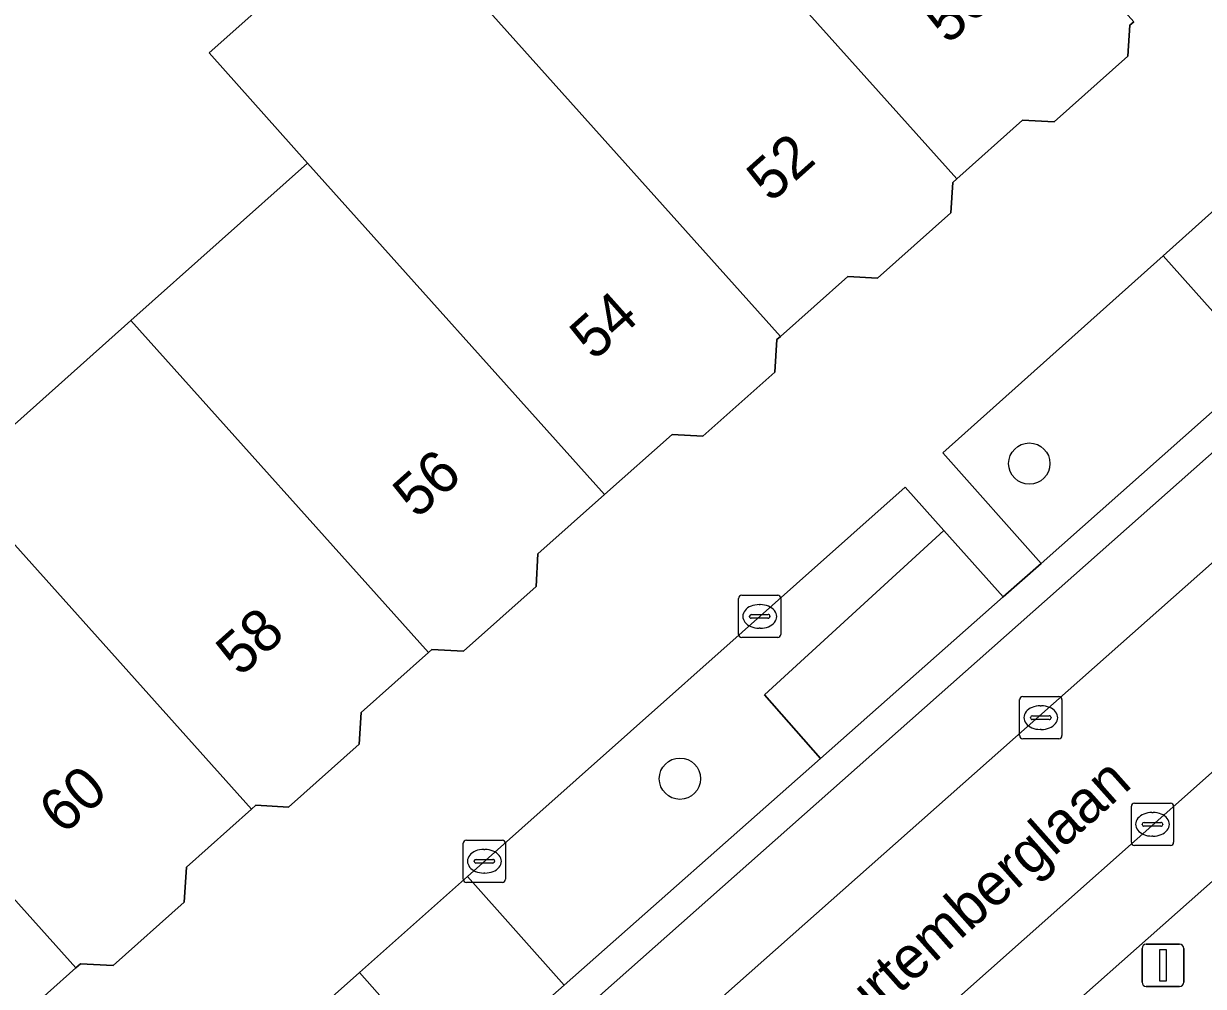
# Model space of a CAD drawing. Extents: x 159960 to 160866, y 382700 to 383354.
# Drawn here: x 160413.42 to 160441.35, y 382949.84 to 382972.64 of the extents above; entities that cross this region are included whole.
import ezdxf

# ---------------------------------------------------------------- set-up
doc = ezdxf.new("R2010")
doc.units = 0
for name, color, linetype in [('IMGEO_Boom', 7, 'Continuous'), ('IMGEO_Erf', 7, 'Continuous'), ('IMGEO_Groenvoorziening', 7, 'Continuous'), ('IMGEO_Kolk', 7, 'Continuous'), ('IMGEO_Lichtmast', 7, 'Continuous'), ('IMGEO_Openbare_ruimte_label', 7, 'Continuous'), ('IMGEO_Pand', 7, 'Continuous'), ('IMGEO_Pand_nummerreeks', 7, 'Continuous'), ('IMGEO_Parkeervlak_open', 7, 'Continuous'), ('IMGEO_Rijbaan_lokaal_open', 7, 'Continuous'), ('IMGEO_Voetpad_open', 7, 'Continuous')]:
    doc.layers.add(name, color=color, linetype=linetype)

msp = doc.modelspace()

# ---------------------------------------------------------------- linework, layer by layer
at = {"layer": 'IMGEO_Boom'}
for centre in [(160437.227, 382962.218), (160428.957, 382954.756)]:
    msp.add_circle(centre, 0.489, dxfattribs=at)
at = {"layer": 'IMGEO_Erf'}
for points in [[(160417.813, 382971.949), (160421.995, 382975.674)], [(160402.389, 382938.934), (160405.534, 382941.534), (160405.217, 382941.903), (160406.177, 382942.717), (160397.497, 382952.028), (160399.275, 382953.686), (160399.527, 382953.403), (160402.204, 382955.79), (160403.418, 382954.434), (160407.599, 382958.158), (160411.782, 382961.884), (160415.963, 382965.608), (160420.144, 382969.332), (160417.813, 382971.949)]]:
    msp.add_lwpolyline(points, dxfattribs=at)
at = {"layer": 'IMGEO_Groenvoorziening'}
msp.add_lwpolyline([(160454.878, 382972.594), (160455.993, 382973.59), (160451.169, 382979.053), (160442.137, 382971.085), (160443.298, 382969.743), (160440.393, 382967.141), (160442.743, 382964.499), (160451.375, 382972.166)], dxfattribs=at)
for points in [[(160435.179, 382962.47), (160437.509, 382959.85), (160442.743, 382964.499), (160440.393, 382967.141)], [(160432.286, 382955.237), (160430.955, 382956.741), (160435.207, 382960.633), (160434.29, 382961.662), (160423.928, 382952.442), (160426.217, 382949.87)], [(160435.207, 382960.633), (160430.955, 382956.741), (160432.286, 382955.237), (160436.609, 382959.061)], [(160426.217, 382949.87), (160423.928, 382952.442), (160421.372, 382950.168), (160423.646, 382947.596)], [(160423.646, 382947.596), (160421.372, 382950.168), (160418.569, 382947.674), (160420.823, 382945.099)]]:
    msp.add_lwpolyline(points, close=True, dxfattribs=at)
at = {"layer": 'IMGEO_Kolk'}
for p, q in [((160430.345, 382958.173), (160430.345, 382959.025)), ((160430.42, 382959.099), (160431.272, 382959.099)), ((160431.346, 382959.025), (160431.346, 382958.173)), ((160430.833, 382958.879), (160430.858, 382958.879)), ((160430.604, 382958.593), (160430.604, 382958.605)), ((160431.042, 382958.556), (160430.644, 382958.556)), ((160430.647, 382958.642), (160431.045, 382958.642)), ((160431.088, 382958.605), (160431.088, 382958.593)), ((160430.856, 382958.319), (160430.831, 382958.319)), ((160431.272, 382958.099), (160430.42, 382958.099)), ((160436.998, 382955.776), (160436.998, 382956.628)), ((160437.073, 382956.702), (160437.925, 382956.702)), ((160437.486, 382956.482), (160437.511, 382956.482)), ((160437.999, 382956.628), (160437.999, 382955.776)), ((160437.257, 382956.196), (160437.257, 382956.208)), ((160437.3, 382956.245), (160437.698, 382956.245)), ((160437.741, 382956.208), (160437.741, 382956.196)), ((160437.695, 382956.159), (160437.297, 382956.159)), ((160437.509, 382955.922), (160437.484, 382955.922)), ((160437.925, 382955.702), (160437.073, 382955.702)), ((160439.642, 382953.25), (160439.642, 382954.102)), ((160439.717, 382954.176), (160440.569, 382954.176)), ((160440.13, 382953.956), (160440.155, 382953.956)), ((160440.643, 382954.102), (160440.643, 382953.25)), ((160439.901, 382953.67), (160439.901, 382953.682)), ((160439.944, 382953.719), (160440.342, 382953.719)), ((160440.385, 382953.682), (160440.385, 382953.67)), ((160440.339, 382953.633), (160439.941, 382953.633)), ((160440.153, 382953.396), (160440.128, 382953.396)), ((160423.828, 382952.375), (160423.828, 382953.227)), ((160423.903, 382953.301), (160424.755, 382953.301)), ((160424.829, 382953.227), (160424.829, 382952.375)), ((160440.569, 382953.176), (160439.717, 382953.176)), ((160424.13, 382952.844), (160424.528, 382952.844)), ((160424.316, 382953.081), (160424.341, 382953.081)), ((160424.087, 382952.795), (160424.087, 382952.807)), ((160424.525, 382952.758), (160424.127, 382952.758)), ((160424.571, 382952.807), (160424.571, 382952.795)), ((160424.755, 382952.301), (160423.903, 382952.301)), ((160424.339, 382952.521), (160424.314, 382952.521))]:
    msp.add_line(p, q, dxfattribs=at)
for points in [[(160430.345, 382958.173), (160430.345, 382959.025)], [(160430.42, 382959.099), (160431.272, 382959.099)], [(160431.346, 382959.025), (160431.346, 382958.173)], [(160431.272, 382958.099), (160430.42, 382958.099)], [(160436.998, 382955.776), (160436.998, 382956.628)], [(160437.073, 382956.702), (160437.925, 382956.702)], [(160437.999, 382956.628), (160437.999, 382955.776)], [(160437.925, 382955.702), (160437.073, 382955.702)], [(160439.642, 382953.25), (160439.642, 382954.102)], [(160439.717, 382954.176), (160440.569, 382954.176)], [(160440.643, 382954.102), (160440.643, 382953.25)], [(160423.828, 382952.375), (160423.828, 382953.227)], [(160423.903, 382953.301), (160424.755, 382953.301)], [(160424.829, 382953.227), (160424.829, 382952.375)], [(160440.569, 382953.176), (160439.717, 382953.176)], [(160424.755, 382952.301), (160423.903, 382952.301)]]:
    msp.add_lwpolyline(points, dxfattribs=at)
for centre, radius, start, end in [((160430.422, 382959.023), 0.0765, 91.552, 178.448), ((160430.422, 382959.023), 0.0765, 91.552, 178.448), ((160431.27, 382959.023), 0.0765, 1.552, 88.448), ((160431.27, 382959.023), 0.0765, 1.552, 88.448), ((160430.644, 382958.602), 0.0403, 85.8775, 175.7526), ((160430.641, 382958.592), 0.0366, 178.938, 274.7102), ((160431.045, 382958.599), 0.043, 264.8664, 352.4533), ((160431.049, 382958.604), 0.0386, 1.7309, 96.639), ((160430.422, 382958.175), 0.0765, 181.552, 268.448), ((160430.422, 382958.175), 0.0765, 181.552, 268.448), ((160431.27, 382958.175), 0.0765, 271.552, 358.448), ((160431.27, 382958.175), 0.0765, 271.552, 358.448), ((160437.075, 382956.626), 0.0765, 91.552, 178.448), ((160437.075, 382956.626), 0.0765, 91.552, 178.448), ((160437.923, 382956.626), 0.0765, 1.552, 88.448), ((160437.923, 382956.626), 0.0765, 1.552, 88.448), ((160437.297, 382956.205), 0.0403, 85.8775, 175.7526), ((160437.294, 382956.195), 0.0366, 178.938, 274.7102), ((160437.698, 382956.202), 0.043, 264.8664, 352.4533), ((160437.702, 382956.207), 0.0386, 1.7309, 96.639), ((160437.075, 382955.778), 0.0765, 181.552, 268.448), ((160437.075, 382955.778), 0.0765, 181.552, 268.448), ((160437.923, 382955.778), 0.0765, 271.552, 358.448), ((160437.923, 382955.778), 0.0765, 271.552, 358.448), ((160439.719, 382954.1), 0.0765, 91.552, 178.448), ((160439.719, 382954.1), 0.0765, 91.552, 178.448), ((160440.567, 382954.1), 0.0765, 1.552, 88.448), ((160440.567, 382954.1), 0.0765, 1.552, 88.448), ((160439.941, 382953.679), 0.0403, 85.8775, 175.7526), ((160440.346, 382953.681), 0.0386, 1.7309, 96.639), ((160439.938, 382953.669), 0.0366, 178.938, 274.7102), ((160440.342, 382953.676), 0.043, 264.8664, 352.4533), ((160423.905, 382953.225), 0.0765, 91.552, 178.448), ((160423.905, 382953.225), 0.0765, 91.552, 178.448), ((160424.753, 382953.225), 0.0765, 1.552, 88.448), ((160424.753, 382953.225), 0.0765, 1.552, 88.448), ((160439.719, 382953.252), 0.0765, 181.552, 268.448), ((160439.719, 382953.252), 0.0765, 181.552, 268.448), ((160440.567, 382953.252), 0.0765, 271.552, 358.448), ((160440.567, 382953.252), 0.0765, 271.552, 358.448), ((160424.127, 382952.804), 0.0403, 85.8775, 175.7526), ((160424.532, 382952.806), 0.0386, 1.7309, 96.639), ((160424.124, 382952.794), 0.0366, 178.938, 274.7102), ((160424.528, 382952.801), 0.043, 264.8664, 352.4533), ((160423.905, 382952.377), 0.0765, 181.552, 268.448), ((160423.905, 382952.377), 0.0765, 181.552, 268.448), ((160424.753, 382952.377), 0.0765, 271.552, 358.448), ((160424.753, 382952.377), 0.0765, 271.552, 358.448)]:
    msp.add_arc(centre, radius, start, end, dxfattribs=at)
for centre, major_axis, ratio, start_param, end_param in [((160430.832, 382958.599), (-0.387, 0.002), 0.722429, 4.712389, 7.853982), ((160430.857, 382958.599), (-0.39, 0.002), 0.717154, 1.570796, 4.712389), ((160437.485, 382956.202), (-0.387, 0.002), 0.722429, 4.712389, 7.853982), ((160437.51, 382956.202), (-0.39, 0.002), 0.717154, 1.570796, 4.712389), ((160440.129, 382953.676), (-0.387, 0.002), 0.722429, 4.712389, 7.853982), ((160440.154, 382953.676), (-0.39, 0.002), 0.717154, 1.570796, 4.712389), ((160424.315, 382952.801), (-0.387, 0.002), 0.722429, 4.712389, 7.853982), ((160424.34, 382952.801), (-0.39, 0.002), 0.717154, 1.570796, 4.712389)]:
    msp.add_ellipse(centre, major_axis=major_axis, ratio=ratio, start_param=start_param, end_param=end_param, dxfattribs=at)
at = {"layer": 'IMGEO_Lichtmast'}
for p, q in [((160439.895, 382949.936), (160439.895, 382950.736)), ((160439.895, 382950.736), (160439.895, 382949.936)), ((160439.995, 382950.836), (160440.785, 382950.836)), ((160440.785, 382950.836), (160439.995, 382950.836)), ((160440.885, 382950.736), (160440.885, 382949.936)), ((160440.885, 382949.936), (160440.885, 382950.736)), ((160440.785, 382949.836), (160439.995, 382949.836)), ((160439.995, 382949.836), (160440.785, 382949.836))]:
    msp.add_line(p, q, dxfattribs=at)
msp.add_lwpolyline([(160440.315, 382950.711), (160440.465, 382950.711), (160440.465, 382949.961), (160440.315, 382949.961), (160440.315, 382950.711)], dxfattribs=at)
for centre, start, end in [((160439.995, 382950.736), 90, 180), ((160439.995, 382950.736), 90, 180), ((160440.785, 382950.736), 0, 90), ((160440.785, 382950.736), 360, 90), ((160439.995, 382949.936), 180, 270), ((160439.995, 382949.936), 180, 270), ((160440.785, 382949.936), 270, 0), ((160440.785, 382949.936), 270, 0)]:
    msp.add_arc(centre, 0.1, start, end, dxfattribs=at)
at = {"layer": 'IMGEO_Pand'}
for points in [[(160435.509, 382968.965), (160437.069, 382970.354), (160437.816, 382970.31), (160439.561, 382971.865), (160439.603, 382972.6), (160439.697, 382972.684), (160432.69, 382980.507), (160428.508, 382976.782)], [(160435.509, 382968.965), (160428.508, 382976.782), (160424.326, 382973.058), (160431.336, 382965.231), (160432.932, 382966.652), (160433.636, 382966.611), (160435.371, 382968.156), (160435.413, 382968.879)], [(160420.144, 382969.332), (160427.172, 382961.485), (160428.769, 382962.907), (160429.499, 382962.865), (160431.207, 382964.386), (160431.251, 382965.155), (160431.336, 382965.231), (160424.326, 382973.058), (160421.995, 382975.674), (160417.813, 382971.949)], [(160420.144, 382969.332), (160415.963, 382965.608), (160423.005, 382957.747), (160423.086, 382957.819), (160423.834, 382957.776), (160425.551, 382959.306), (160425.596, 382960.081), (160427.172, 382961.485)], [(160423.005, 382957.747), (160415.963, 382965.608), (160411.782, 382961.884), (160418.812, 382954.034), (160418.918, 382954.128), (160419.689, 382954.084), (160421.366, 382955.577), (160421.409, 382956.326)], [(160407.599, 382958.158), (160414.659, 382950.278), (160414.767, 382950.374), (160415.537, 382950.33), (160417.225, 382951.833), (160417.273, 382952.663), (160418.812, 382954.034), (160411.782, 382961.884)], [(160407.599, 382958.158), (160403.418, 382954.434), (160410.84, 382946.148), (160413.673, 382948.672), (160413.312, 382949.078), (160414.659, 382950.278)]]:
    msp.add_lwpolyline(points, close=True, dxfattribs=at)
at = {"layer": 'IMGEO_Parkeervlak_open'}
for points in [[(160408.15, 382930.258), (160454.98, 382971.761)], [(160451.653, 382971.429), (160408.888, 382933.517)], [(160413.975, 382927.871), (160458.756, 382967.571), (160457.445, 382969.027), (160410.637, 382927.449)]]:
    msp.add_lwpolyline(points, dxfattribs=at)
at = {"layer": 'IMGEO_Rijbaan_lokaal_open'}
msp.add_lwpolyline([(160454.98, 382971.761), (160408.15, 382930.258), (160410.637, 382927.449), (160457.445, 382969.027)], close=True, dxfattribs=at)
at = {"layer": 'IMGEO_Voetpad_open'}
for points in [[(160412.465, 382942.317), (160413.964, 382943.641), (160417.641, 382946.889), (160419.928, 382944.291), (160420.823, 382945.099), (160418.569, 382947.674), (160421.372, 382950.168), (160423.928, 382952.442), (160434.29, 382961.662), (160435.207, 382960.633), (160436.609, 382959.061), (160437.509, 382959.85), (160435.179, 382962.47), (160440.393, 382967.141), (160443.298, 382969.743), (160442.137, 382971.085), (160451.169, 382979.053)], [(160439.697, 382972.684), (160439.603, 382972.6), (160439.561, 382971.865), (160437.816, 382970.31), (160437.069, 382970.354), (160435.509, 382968.965), (160435.413, 382968.879), (160435.371, 382968.156), (160433.636, 382966.611), (160432.932, 382966.652), (160431.336, 382965.231), (160431.251, 382965.155), (160431.207, 382964.386), (160429.499, 382962.865), (160428.769, 382962.907), (160427.172, 382961.485), (160425.596, 382960.081), (160425.551, 382959.306), (160423.834, 382957.776), (160423.086, 382957.819), (160423.005, 382957.747), (160421.409, 382956.326), (160421.366, 382955.577), (160419.689, 382954.084), (160418.918, 382954.128), (160418.812, 382954.034), (160417.273, 382952.663), (160417.225, 382951.833), (160415.537, 382950.33), (160414.767, 382950.374), (160414.659, 382950.278), (160413.312, 382949.078)], [(160451.375, 382972.166), (160442.743, 382964.499), (160437.509, 382959.85), (160436.609, 382959.061), (160432.286, 382955.237), (160426.217, 382949.87), (160423.646, 382947.596), (160420.823, 382945.099), (160419.928, 382944.291), (160416.264, 382941.045), (160411.443, 382936.773), (160408.1, 382933.812)], [(160464.135, 382972.301), (160458.756, 382967.571), (160413.975, 382927.871)], [(160408.888, 382933.517), (160451.653, 382971.429)]]:
    msp.add_lwpolyline(points, dxfattribs=at)

# ---------------------------------------------------------------- texts
at = {"layer": 'IMGEO_Openbare_ruimte_label'}
msp.add_text('Sophia van Wurtemberglaan', height=1, rotation=41.6764, dxfattribs=at).set_placement((160427.035, 382943.314))
at = {"layer": 'IMGEO_Pand_nummerreeks'}
for s, p in [('50', (160435.301, 382972.123)), ('52', (160431.108, 382968.376)), ('54', (160426.921, 382964.634)), ('56', (160422.732, 382960.891)), ('58', (160418.545, 382957.149)), ('60', (160414.356, 382953.406))]:
    msp.add_text(s, height=1, rotation=41.7855, dxfattribs=at).set_placement(p)

doc.saveas('drawing.dxf')
